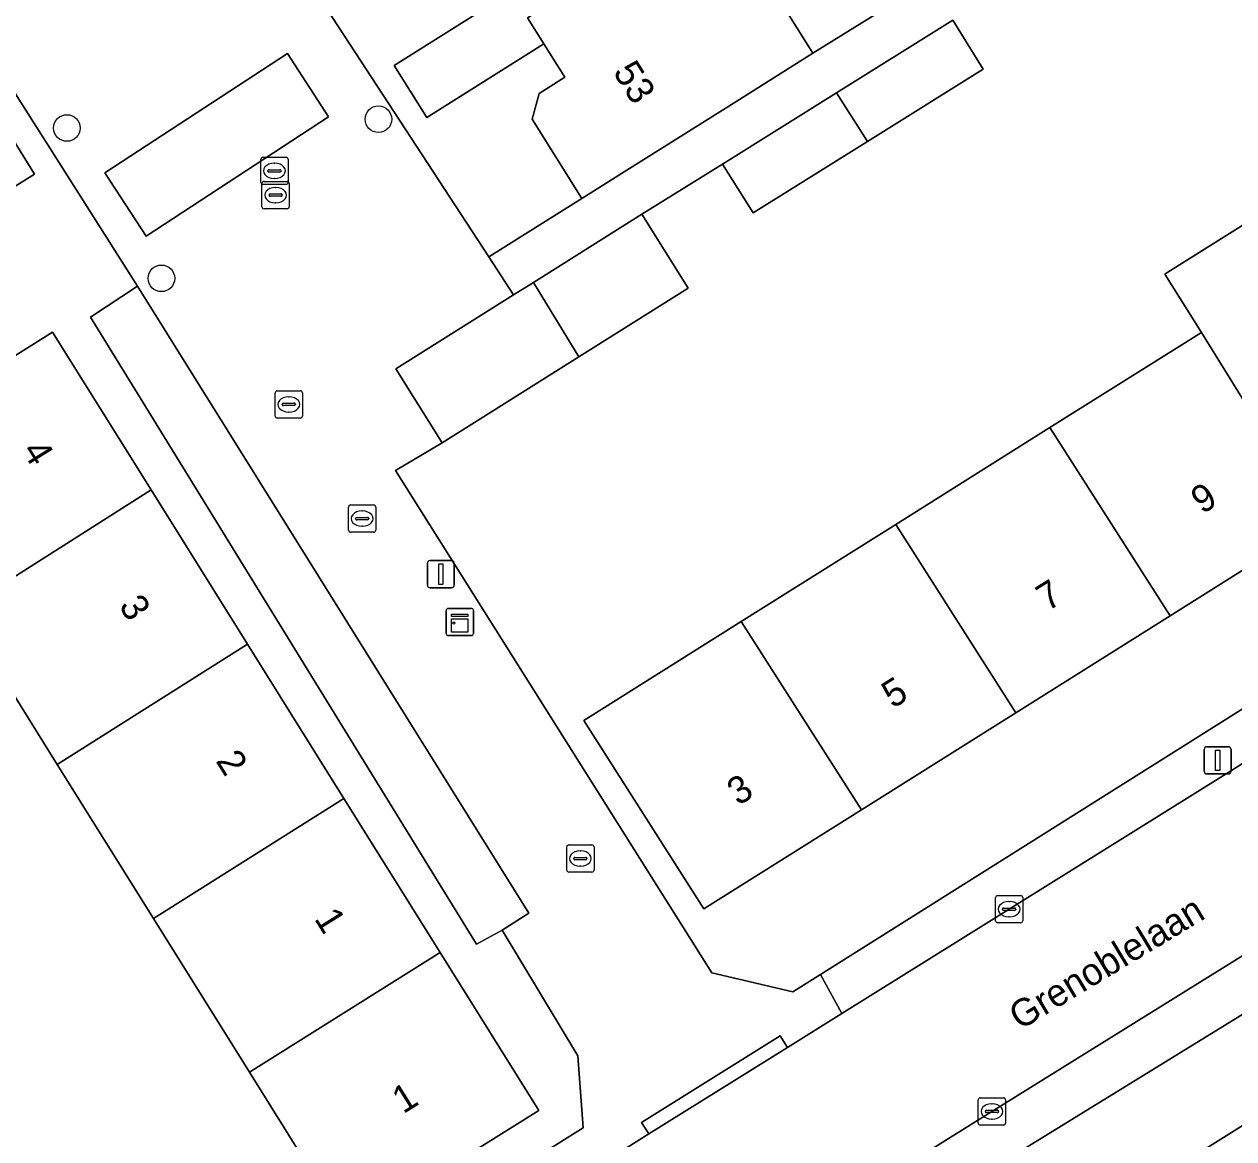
# Model space of a CAD drawing. Extents: x 158455 to 159797, y 387218 to 388672.
# Drawn here: x 158888.19 to 158932.65, y 387890.92 to 387931.87 of the extents above; entities that cross this region are included whole.
import ezdxf

# ---------------------------------------------------------------- set-up
doc = ezdxf.new("R2010")
doc.units = 0
for name, color, linetype in [('IMGEO_Boom', 7, 'Continuous'), ('IMGEO_Erf', 7, 'Continuous'), ('IMGEO_Kast', 7, 'Continuous'), ('IMGEO_Kolk', 7, 'Continuous'), ('IMGEO_Lichtmast', 7, 'Continuous'), ('IMGEO_Openbare_ruimte_label', 7, 'Continuous'), ('IMGEO_Pand', 7, 'Continuous'), ('IMGEO_Pand_nummerreeks', 7, 'Continuous'), ('IMGEO_Parkeervlak_open', 7, 'Continuous'), ('IMGEO_Rijbaan_lokaal_open', 7, 'Continuous'), ('IMGEO_Rioolput', 7, 'Continuous'), ('IMGEO_Voetpad_open', 7, 'Continuous')]:
    doc.layers.add(name, color=color, linetype=linetype)

msp = doc.modelspace()

# ---------------------------------------------------------------- linework, layer by layer
at = {"layer": 'IMGEO_Boom'}
for centre in [(158901.206, 387928.378), (158889.757, 387928.056), (158893.231, 387922.533)]:
    msp.add_circle(centre, 0.489, dxfattribs=at)
at = {"layer": 'IMGEO_Erf'}
for points in [[(158888.037, 387878.531), (158905.701, 387889.612), (158905.813, 387889.502), (158908.73, 387891.329), (158908.541, 387893.968), (158905.754, 387898.587), (158904.814, 387898.068), (158890.622, 387921.112), (158892.352, 387922.241), (158878.009, 387944.836)], [(158915.183, 387933.972), (158917.175, 387930.8), (158932.154, 387940.092)], [(158897.893, 387934.619), (158905.268, 387923.321), (158908.681, 387925.465), (158906.852, 387928.377), (158907.117, 387929.329), (158908.057, 387929.919), (158907.286, 387931.147), (158902.981, 387928.444), (158901.78, 387930.357), (158906.077, 387933.056)], [(158922.317, 387932.014), (158923.438, 387930.219), (158919.183, 387927.561), (158914.98, 387924.935), (158913.859, 387926.729), (158910.883, 387924.885), (158912.588, 387922.171), (158908.579, 387919.652), (158903.55, 387916.493), (158901.833, 387915.478), (158913.459, 387897.023), (158916.437, 387896.322), (158917.455, 387896.962), (158970.597, 387930.387), (158971.987, 387933.904)], [(158887.265, 387928.439), (158888.561, 387926.366), (158884.269, 387923.684)], [(158935.899, 387913.647), (158930.304, 387910.132), (158924.63, 387906.567), (158918.965, 387903.008), (158913.166, 387899.365), (158908.752, 387906.284), (158914.543, 387909.922), (158920.225, 387913.491), (158925.89, 387917.05), (158931.456, 387920.546), (158930.112, 387922.686), (158930.22, 387922.754), (158935.902, 387926.324)], [(158887.068, 387919.204), (158889.231, 387920.556), (158892.851, 387914.764), (158896.397, 387909.09), (158899.937, 387903.426), (158903.477, 387897.761), (158907.102, 387891.961), (158900.085, 387887.575), (158896.466, 387893.367), (158892.938, 387899.016), (158889.404, 387904.673), (158885.87, 387910.33)], [(158958.858, 387907.622), (158923.376, 387885.398), (158893.956, 387867.168), (158906.9, 387846.655)]]:
    msp.add_lwpolyline(points, dxfattribs=at)
at = {"layer": 'IMGEO_Kast'}
for p, q in [((158903.774, 387910.406), (158904.615, 387910.406)), ((158904.615, 387910.406), (158903.774, 387910.406)), ((158903.699, 387909.481), (158903.699, 387910.322)), ((158903.699, 387910.322), (158903.699, 387909.481)), ((158904.699, 387910.331), (158904.699, 387909.49)), ((158904.699, 387909.49), (158904.699, 387910.331)), ((158904.624, 387909.406), (158903.783, 387909.406)), ((158903.783, 387909.406), (158904.624, 387909.406))]:
    msp.add_line(p, q, dxfattribs=at)
for points in [[(158903.894, 387910.196), (158904.494, 387910.196), (158904.494, 387910.111), (158903.894, 387910.111), (158903.894, 387910.196)], [(158903.894, 387910.021), (158904.494, 387910.021), (158904.494, 387909.532), (158903.894, 387909.532), (158903.894, 387910.021)]]:
    msp.add_lwpolyline(points, dxfattribs=at)
msp.add_circle((158903.978, 387909.87), 0.0377, dxfattribs=at)
for centre, start, end in [((158903.777, 387910.328), 92.4484, 184.2845), ((158903.777, 387910.328), 92.4484, 184.2845), ((158904.621, 387910.328), 2.4484, 94.2845), ((158904.621, 387910.328), 2.4484, 94.2845), ((158903.777, 387909.484), 182.4484, 274.2845), ((158903.777, 387909.484), 182.4484, 274.2845), ((158904.621, 387909.484), 272.4484, 4.2845), ((158904.621, 387909.484), 272.4484, 4.2845)]:
    msp.add_arc(centre, 0.0779, start, end, dxfattribs=at)
at = {"layer": 'IMGEO_Kolk'}
for p, q in [((158896.927, 387925.165), (158896.927, 387926.017)), ((158897.002, 387926.091), (158897.854, 387926.091)), ((158897.928, 387926.017), (158897.928, 387925.165)), ((158897.186, 387925.585), (158897.186, 387925.597)), ((158897.624, 387925.548), (158897.226, 387925.548)), ((158897.229, 387925.634), (158897.627, 387925.634)), ((158897.415, 387925.871), (158897.44, 387925.871)), ((158897.67, 387925.597), (158897.67, 387925.585)), ((158897.854, 387925.091), (158897.002, 387925.091)), ((158897.438, 387925.311), (158897.413, 387925.311)), ((158900.109, 387913.28), (158900.109, 387914.132)), ((158900.184, 387914.206), (158901.036, 387914.206)), ((158900.597, 387913.986), (158900.622, 387913.986)), ((158901.11, 387914.132), (158901.11, 387913.28)), ((158900.368, 387913.7), (158900.368, 387913.712)), ((158900.806, 387913.663), (158900.408, 387913.663)), ((158900.411, 387913.749), (158900.809, 387913.749)), ((158900.852, 387913.712), (158900.852, 387913.7)), ((158901.036, 387913.206), (158900.184, 387913.206)), ((158900.62, 387913.426), (158900.595, 387913.426)), ((158908.13, 387900.791), (158908.13, 387901.643)), ((158908.205, 387901.717), (158909.057, 387901.717)), ((158908.618, 387901.497), (158908.643, 387901.497)), ((158909.131, 387901.643), (158909.131, 387900.791)), ((158908.389, 387901.211), (158908.389, 387901.223)), ((158908.827, 387901.174), (158908.429, 387901.174)), ((158908.432, 387901.26), (158908.83, 387901.26)), ((158908.873, 387901.223), (158908.873, 387901.211)), ((158909.057, 387900.717), (158908.205, 387900.717)), ((158908.641, 387900.937), (158908.616, 387900.937)), ((158923.888, 387898.93), (158923.888, 387899.782)), ((158923.963, 387899.856), (158924.815, 387899.856)), ((158924.889, 387899.782), (158924.889, 387898.93)), ((158924.147, 387899.35), (158924.147, 387899.362)), ((158924.585, 387899.313), (158924.187, 387899.313)), ((158924.19, 387899.399), (158924.588, 387899.399)), ((158924.376, 387899.636), (158924.401, 387899.636)), ((158924.631, 387899.362), (158924.631, 387899.35)), ((158924.815, 387898.856), (158923.963, 387898.856)), ((158924.399, 387899.076), (158924.374, 387899.076)), ((158923.255, 387891.5), (158923.255, 387892.352)), ((158923.33, 387892.426), (158924.182, 387892.426)), ((158923.743, 387892.206), (158923.768, 387892.206)), ((158924.256, 387892.352), (158924.256, 387891.5)), ((158923.514, 387891.92), (158923.514, 387891.932)), ((158923.952, 387891.883), (158923.554, 387891.883)), ((158923.557, 387891.969), (158923.955, 387891.969)), ((158923.998, 387891.932), (158923.998, 387891.92)), ((158924.182, 387891.426), (158923.33, 387891.426)), ((158923.766, 387891.646), (158923.741, 387891.646))]:
    msp.add_line(p, q, dxfattribs=at)
for points in [[(158896.927, 387925.165), (158896.927, 387926.017)], [(158897.002, 387926.091), (158897.854, 387926.091)], [(158897.928, 387926.017), (158897.928, 387925.165)], [(158897.854, 387925.091), (158897.002, 387925.091)], [(158900.109, 387913.28), (158900.109, 387914.132)], [(158900.184, 387914.206), (158901.036, 387914.206)], [(158901.11, 387914.132), (158901.11, 387913.28)], [(158901.036, 387913.206), (158900.184, 387913.206)], [(158908.13, 387900.791), (158908.13, 387901.643)], [(158908.205, 387901.717), (158909.057, 387901.717)], [(158909.131, 387901.643), (158909.131, 387900.791)], [(158909.057, 387900.717), (158908.205, 387900.717)], [(158923.888, 387898.93), (158923.888, 387899.782)], [(158923.963, 387899.856), (158924.815, 387899.856)], [(158924.889, 387899.782), (158924.889, 387898.93)], [(158924.815, 387898.856), (158923.963, 387898.856)], [(158923.255, 387891.5), (158923.255, 387892.352)], [(158923.33, 387892.426), (158924.182, 387892.426)], [(158924.256, 387892.352), (158924.256, 387891.5)], [(158924.182, 387891.426), (158923.33, 387891.426)]]:
    msp.add_lwpolyline(points, dxfattribs=at)
for centre, radius, start, end in [((158897.004, 387926.015), 0.0765, 91.552, 178.448), ((158897.004, 387926.015), 0.0765, 91.552, 178.448), ((158897.852, 387926.015), 0.0765, 1.552, 88.448), ((158897.852, 387926.015), 0.0765, 1.552, 88.448), ((158897.226, 387925.594), 0.0403, 85.8775, 175.7526), ((158897.223, 387925.584), 0.0366, 178.938, 274.7102), ((158897.627, 387925.591), 0.043, 264.8664, 352.4533), ((158897.631, 387925.596), 0.0386, 1.7309, 96.639), ((158897.004, 387925.167), 0.0765, 181.552, 268.448), ((158897.004, 387925.167), 0.0765, 181.552, 268.448), ((158897.852, 387925.167), 0.0765, 271.552, 358.448), ((158897.852, 387925.167), 0.0765, 271.552, 358.448), ((158900.186, 387914.13), 0.0765, 91.552, 178.448), ((158900.186, 387914.13), 0.0765, 91.552, 178.448), ((158901.034, 387914.13), 0.0765, 1.552, 88.448), ((158901.034, 387914.13), 0.0765, 1.552, 88.448), ((158900.408, 387913.709), 0.0403, 85.8775, 175.7526), ((158900.405, 387913.699), 0.0366, 178.938, 274.7102), ((158900.809, 387913.706), 0.043, 264.8664, 352.4533), ((158900.813, 387913.711), 0.0386, 1.7309, 96.639), ((158900.186, 387913.282), 0.0765, 181.552, 268.448), ((158900.186, 387913.282), 0.0765, 181.552, 268.448), ((158901.034, 387913.282), 0.0765, 271.552, 358.448), ((158901.034, 387913.282), 0.0765, 271.552, 358.448), ((158908.207, 387901.641), 0.0765, 91.552, 178.448), ((158908.207, 387901.641), 0.0765, 91.552, 178.448), ((158909.055, 387901.641), 0.0765, 1.552, 88.448), ((158909.055, 387901.641), 0.0765, 1.552, 88.448), ((158908.429, 387901.22), 0.0403, 85.8775, 175.7526), ((158908.426, 387901.21), 0.0366, 178.938, 274.7102), ((158908.83, 387901.217), 0.043, 264.8664, 352.4533), ((158908.834, 387901.222), 0.0386, 1.7309, 96.639), ((158908.207, 387900.793), 0.0765, 181.552, 268.448), ((158908.207, 387900.793), 0.0765, 181.552, 268.448), ((158909.055, 387900.793), 0.0765, 271.552, 358.448), ((158909.055, 387900.793), 0.0765, 271.552, 358.448), ((158923.965, 387899.78), 0.0765, 91.552, 178.448), ((158923.965, 387899.78), 0.0765, 91.552, 178.448), ((158924.813, 387899.78), 0.0765, 1.552, 88.448), ((158924.813, 387899.78), 0.0765, 1.552, 88.448), ((158924.187, 387899.359), 0.0403, 85.8775, 175.7526), ((158924.184, 387899.349), 0.0366, 178.938, 274.7102), ((158924.588, 387899.356), 0.043, 264.8664, 352.4533), ((158924.592, 387899.361), 0.0386, 1.7309, 96.639), ((158923.965, 387898.932), 0.0765, 181.552, 268.448), ((158923.965, 387898.932), 0.0765, 181.552, 268.448), ((158924.813, 387898.932), 0.0765, 271.552, 358.448), ((158924.813, 387898.932), 0.0765, 271.552, 358.448), ((158923.332, 387892.35), 0.0765, 91.552, 178.448), ((158923.332, 387892.35), 0.0765, 91.552, 178.448), ((158924.18, 387892.35), 0.0765, 1.552, 88.448), ((158924.18, 387892.35), 0.0765, 1.552, 88.448), ((158923.554, 387891.929), 0.0403, 85.8775, 175.7526), ((158923.551, 387891.919), 0.0366, 178.938, 274.7102), ((158923.955, 387891.926), 0.043, 264.8664, 352.4533), ((158923.959, 387891.931), 0.0386, 1.7309, 96.639), ((158923.332, 387891.502), 0.0765, 181.552, 268.448), ((158923.332, 387891.502), 0.0765, 181.552, 268.448), ((158924.18, 387891.502), 0.0765, 271.552, 358.448), ((158924.18, 387891.502), 0.0765, 271.552, 358.448)]:
    msp.add_arc(centre, radius, start, end, dxfattribs=at)
for centre, major_axis, ratio, start_param, end_param in [((158897.414, 387925.591), (-0.387, 0.002), 0.722429, 4.712389, 7.853982), ((158897.439, 387925.591), (-0.39, 0.002), 0.717154, 1.570796, 4.712389), ((158900.596, 387913.706), (-0.387, 0.002), 0.722429, 4.712389, 7.853982), ((158900.621, 387913.706), (-0.39, 0.002), 0.717154, 1.570796, 4.712389), ((158908.617, 387901.217), (-0.387, 0.002), 0.722429, 4.712389, 7.853982), ((158908.642, 387901.217), (-0.39, 0.002), 0.717154, 1.570796, 4.712389), ((158924.375, 387899.356), (-0.387, 0.002), 0.722429, 4.712389, 7.853982), ((158924.4, 387899.356), (-0.39, 0.002), 0.717154, 1.570796, 4.712389), ((158923.742, 387891.926), (-0.387, 0.002), 0.722429, 4.712389, 7.853982), ((158923.767, 387891.926), (-0.39, 0.002), 0.717154, 1.570796, 4.712389)]:
    msp.add_ellipse(centre, major_axis=major_axis, ratio=ratio, start_param=start_param, end_param=end_param, dxfattribs=at)
at = {"layer": 'IMGEO_Lichtmast'}
for p, q in [((158903.107, 387912.164), (158903.897, 387912.164)), ((158903.897, 387912.164), (158903.107, 387912.164)), ((158903.007, 387911.264), (158903.007, 387912.064)), ((158903.007, 387912.064), (158903.007, 387911.264)), ((158903.997, 387912.064), (158903.997, 387911.264)), ((158903.997, 387911.264), (158903.997, 387912.064)), ((158903.897, 387911.164), (158903.107, 387911.164)), ((158903.107, 387911.164), (158903.897, 387911.164)), ((158931.558, 387904.427), (158931.558, 387905.227)), ((158931.558, 387905.227), (158931.558, 387904.427)), ((158931.658, 387905.327), (158932.448, 387905.327)), ((158932.448, 387905.327), (158931.658, 387905.327)), ((158932.548, 387905.227), (158932.548, 387904.427)), ((158932.548, 387904.427), (158932.548, 387905.227)), ((158932.448, 387904.327), (158931.658, 387904.327)), ((158931.658, 387904.327), (158932.448, 387904.327))]:
    msp.add_line(p, q, dxfattribs=at)
for points in [[(158903.427, 387912.039), (158903.577, 387912.039), (158903.577, 387911.289), (158903.427, 387911.289), (158903.427, 387912.039)], [(158931.978, 387905.202), (158932.128, 387905.202), (158932.128, 387904.452), (158931.978, 387904.452), (158931.978, 387905.202)]]:
    msp.add_lwpolyline(points, dxfattribs=at)
for centre, start, end in [((158903.107, 387912.064), 90, 180), ((158903.107, 387912.064), 90, 180), ((158903.897, 387912.064), 0, 90), ((158903.897, 387912.064), 360, 90), ((158903.107, 387911.264), 180, 270), ((158903.107, 387911.264), 180, 270), ((158903.897, 387911.264), 270, 0), ((158903.897, 387911.264), 270, 0), ((158931.658, 387905.227), 90, 180), ((158931.658, 387905.227), 90, 180), ((158932.448, 387905.227), 0, 90), ((158932.448, 387905.227), 360, 90), ((158931.658, 387904.427), 180, 270), ((158931.658, 387904.427), 180, 270), ((158932.448, 387904.427), 270, 0), ((158932.448, 387904.427), 270, 0)]:
    msp.add_arc(centre, 0.1, start, end, dxfattribs=at)
at = {"layer": 'IMGEO_Pand'}
for points in [[(158905.108, 387939.168), (158903.05, 387937.875), (158906.077, 387933.056), (158901.78, 387930.357), (158902.981, 387928.444), (158907.286, 387931.147), (158906.684, 387932.102), (158913.558, 387936.559), (158910.028, 387942.18), (158905.179, 387939.06)], [(158915.183, 387933.972), (158917.722, 387935.618), (158916.06, 387938.181), (158913.558, 387936.559), (158906.684, 387932.102), (158907.286, 387931.147), (158908.057, 387929.919), (158907.117, 387929.329), (158906.852, 387928.377), (158908.681, 387925.465), (158910.24, 387926.444), (158914.475, 387929.104), (158917.175, 387930.8)], [(158918.045, 387929.345), (158919.183, 387927.561), (158923.438, 387930.219), (158922.317, 387932.014)], [(158876.634, 387920.312), (158883.637, 387924.697), (158884.269, 387923.684), (158888.561, 387926.366), (158887.265, 387928.439), (158882.975, 387925.758), (158880.056, 387930.434), (158873.089, 387925.984)], [(158918.045, 387929.345), (158913.859, 387926.729), (158914.98, 387924.935), (158919.183, 387927.561)], [(158941.237, 387919.847), (158940.307, 387919.261), (158935.902, 387926.324), (158930.22, 387922.754), (158930.112, 387922.686), (158931.456, 387920.546), (158934.51, 387915.616), (158934.619, 387915.684), (158934.667, 387915.714), (158939.265, 387918.603), (158942.443, 387913.544), (158944.417, 387914.784)], [(158908.579, 387919.652), (158912.588, 387922.171), (158910.883, 387924.885), (158906.904, 387922.386)], [(158908.579, 387919.652), (158906.904, 387922.386), (158906.177, 387921.929), (158901.845, 387919.208), (158903.55, 387916.493)], [(158889.231, 387920.556), (158887.068, 387919.204), (158887.139, 387919.095), (158882.265, 387916.1), (158882.412, 387915.865), (158885.87, 387910.33), (158892.851, 387914.764)], [(158931.456, 387920.546), (158925.89, 387917.05), (158930.304, 387910.132), (158935.899, 387913.647), (158934.619, 387915.684), (158934.51, 387915.616)], [(158930.304, 387910.132), (158925.89, 387917.05), (158920.225, 387913.491), (158924.63, 387906.567)], [(158885.87, 387910.33), (158889.404, 387904.673), (158896.397, 387909.09), (158892.851, 387914.764)], [(158918.965, 387903.008), (158924.63, 387906.567), (158920.225, 387913.491), (158914.543, 387909.922)], [(158918.965, 387903.008), (158914.543, 387909.922), (158908.752, 387906.284), (158913.166, 387899.365)], [(158892.938, 387899.016), (158899.937, 387903.426), (158896.397, 387909.09), (158889.404, 387904.673)], [(158892.938, 387899.016), (158896.466, 387893.367), (158903.477, 387897.761), (158899.937, 387903.426)], [(158903.477, 387897.761), (158896.466, 387893.367), (158900.085, 387887.575), (158907.102, 387891.961)]]:
    msp.add_lwpolyline(points, close=True, dxfattribs=at)
at = {"layer": 'IMGEO_Parkeervlak_open'}
msp.add_lwpolyline([(158906.737, 387899.206), (158892.352, 387922.241), (158890.622, 387921.112), (158904.814, 387898.068), (158905.754, 387898.587)], close=True, dxfattribs=at)
for points in [[(158949.967, 387908.21), (158923.719, 387891.905), (158908.07, 387882.149), (158905.083, 387880.287), (158898.003, 387875.873)], [(158900.843, 387875.718), (158940.243, 387899.97), (158948.74, 387905.373)]]:
    msp.add_lwpolyline(points, dxfattribs=at)
at = {"layer": 'IMGEO_Rijbaan_lokaal_open'}
for points in [[(158878.009, 387944.836), (158892.352, 387922.241), (158906.737, 387899.206), (158905.754, 387898.587), (158908.541, 387893.968), (158908.73, 387891.329), (158905.813, 387889.502), (158906.624, 387888.25), (158911.145, 387891.098), (158910.882, 387891.522), (158915.979, 387894.7), (158916.242, 387894.276), (158918.245, 387895.525), (158917.455, 387896.962), (158916.437, 387896.322), (158913.459, 387897.023), (158901.833, 387915.478), (158903.55, 387916.493), (158901.845, 387919.208), (158906.177, 387921.929), (158905.268, 387923.321), (158897.893, 387934.619), (158899.452, 387935.658), (158885.25, 387958.082)], [(158972.153, 387929.247), (158959.618, 387921.443), (158956.159, 387919.289), (158955.409, 387918.822), (158952.985, 387917.313), (158952.175, 387916.803), (158948.536, 387914.511), (158945.477, 387912.585), (158943.867, 387911.571), (158940.641, 387909.54), (158932.263, 387904.264), (158918.245, 387895.525), (158916.242, 387894.276), (158911.145, 387891.098), (158906.624, 387888.25), (158904.931, 387887.184), (158908.07, 387882.149), (158923.719, 387891.905), (158949.967, 387908.21), (158950.141, 387908.318), (158951.711, 387909.397)]]:
    msp.add_lwpolyline(points, dxfattribs=at)
for points in [[(158892.666, 387924.087), (158899.377, 387928.468), (158897.863, 387930.788), (158891.151, 387926.406)], [(158897.863, 387930.788), (158899.377, 387928.468), (158892.666, 387924.087), (158891.151, 387926.406)]]:
    msp.add_lwpolyline(points, close=True, dxfattribs=at)
at = {"layer": 'IMGEO_Rioolput'}
for p, q in [((158896.885, 387926.056), (158896.885, 387926.908)), ((158896.96, 387926.982), (158897.812, 387926.982)), ((158897.886, 387926.908), (158897.886, 387926.056)), ((158897.144, 387926.476), (158897.144, 387926.488)), ((158897.582, 387926.439), (158897.184, 387926.439)), ((158897.187, 387926.525), (158897.585, 387926.525)), ((158897.373, 387926.762), (158897.398, 387926.762)), ((158897.628, 387926.488), (158897.628, 387926.476)), ((158897.812, 387925.982), (158896.96, 387925.982)), ((158897.396, 387926.202), (158897.371, 387926.202)), ((158897.489, 387918.401), (158898.341, 387918.401)), ((158897.414, 387917.475), (158897.414, 387918.327)), ((158897.716, 387917.944), (158898.114, 387917.944)), ((158897.902, 387918.181), (158897.927, 387918.181)), ((158898.415, 387918.327), (158898.415, 387917.475)), ((158897.673, 387917.895), (158897.673, 387917.907)), ((158898.111, 387917.858), (158897.713, 387917.858)), ((158897.925, 387917.621), (158897.9, 387917.621)), ((158898.157, 387917.907), (158898.157, 387917.895)), ((158898.341, 387917.401), (158897.489, 387917.401))]:
    msp.add_line(p, q, dxfattribs=at)
for points in [[(158896.885, 387926.056), (158896.885, 387926.908)], [(158896.96, 387926.982), (158897.812, 387926.982)], [(158897.886, 387926.908), (158897.886, 387926.056)], [(158897.812, 387925.982), (158896.96, 387925.982)], [(158897.489, 387918.401), (158898.341, 387918.401)], [(158897.414, 387917.475), (158897.414, 387918.327)], [(158898.415, 387918.327), (158898.415, 387917.475)], [(158898.341, 387917.401), (158897.489, 387917.401)]]:
    msp.add_lwpolyline(points, dxfattribs=at)
for centre, radius, start, end in [((158896.962, 387926.906), 0.0765, 91.552, 178.448), ((158896.962, 387926.906), 0.0765, 91.552, 178.448), ((158897.81, 387926.906), 0.0765, 1.552, 88.448), ((158897.81, 387926.906), 0.0765, 1.552, 88.448), ((158897.184, 387926.485), 0.0403, 85.8775, 175.7526), ((158897.181, 387926.475), 0.0366, 178.938, 274.7102), ((158897.585, 387926.482), 0.043, 264.8664, 352.4533), ((158897.589, 387926.487), 0.0386, 1.7309, 96.639), ((158896.962, 387926.058), 0.0765, 181.552, 268.448), ((158896.962, 387926.058), 0.0765, 181.552, 268.448), ((158897.81, 387926.058), 0.0765, 271.552, 358.448), ((158897.81, 387926.058), 0.0765, 271.552, 358.448), ((158897.491, 387918.325), 0.0765, 91.552, 178.448), ((158897.491, 387918.325), 0.0765, 91.552, 178.448), ((158898.339, 387918.325), 0.0765, 1.552, 88.448), ((158898.339, 387918.325), 0.0765, 1.552, 88.448), ((158897.713, 387917.904), 0.0403, 85.8775, 175.7526), ((158898.118, 387917.906), 0.0386, 1.7309, 96.639), ((158897.491, 387917.477), 0.0765, 181.552, 268.448), ((158897.491, 387917.477), 0.0765, 181.552, 268.448), ((158897.71, 387917.894), 0.0366, 178.938, 274.7102), ((158898.114, 387917.901), 0.043, 264.8664, 352.4533), ((158898.339, 387917.477), 0.0765, 271.552, 358.448), ((158898.339, 387917.477), 0.0765, 271.552, 358.448)]:
    msp.add_arc(centre, radius, start, end, dxfattribs=at)
for centre, major_axis, ratio, start_param, end_param in [((158897.372, 387926.482), (-0.387, 0.002), 0.722429, 4.712389, 7.853982), ((158897.397, 387926.482), (-0.39, 0.002), 0.717154, 1.570796, 4.712389), ((158897.901, 387917.901), (-0.387, 0.002), 0.722429, 4.712389, 7.853982), ((158897.926, 387917.901), (-0.39, 0.002), 0.717154, 1.570796, 4.712389)]:
    msp.add_ellipse(centre, major_axis=major_axis, ratio=ratio, start_param=start_param, end_param=end_param, dxfattribs=at)
at = {"layer": 'IMGEO_Voetpad_open'}
for points in [[(158932.154, 387940.092), (158917.175, 387930.8), (158914.475, 387929.104), (158910.24, 387926.444), (158908.681, 387925.465), (158905.268, 387923.321), (158906.177, 387921.929), (158906.904, 387922.386), (158910.883, 387924.885), (158913.859, 387926.729), (158918.045, 387929.345), (158922.317, 387932.014)], [(158974.751, 387932.906), (158971.987, 387933.904), (158970.597, 387930.387), (158917.455, 387896.962), (158918.245, 387895.525), (158932.263, 387904.264), (158940.641, 387909.54), (158940.377, 387909.964), (158943.603, 387911.995), (158943.867, 387911.571), (158945.477, 387912.585), (158945.213, 387913.009), (158948.272, 387914.935), (158948.536, 387914.511), (158952.175, 387916.803), (158951.912, 387917.228), (158955.146, 387919.247), (158955.409, 387918.822), (158956.159, 387919.289), (158955.897, 387919.714), (158959.356, 387921.868), (158959.618, 387921.443), (158972.153, 387929.247)], [(158923.376, 387885.398), (158958.858, 387907.622), (158959.711, 387908.139)], [(158948.74, 387905.373), (158940.243, 387899.97), (158900.843, 387875.718)]]:
    msp.add_lwpolyline(points, dxfattribs=at)
msp.add_lwpolyline([(158916.242, 387894.276), (158915.979, 387894.7), (158910.882, 387891.522), (158911.145, 387891.098)], close=True, dxfattribs=at)

# ---------------------------------------------------------------- texts
at = {"layer": 'IMGEO_Openbare_ruimte_label'}
msp.add_text('Grenoblelaan', height=1, rotation=31.1308, dxfattribs=at).set_placement((158924.784, 387894.894))
at = {"layer": 'IMGEO_Pand_nummerreeks'}
for s, rotation, p in [('53', 302.1313, (158909.806, 387930.115)), ('4', 302.0052, (158888.085, 387916.202)), ('9', 32.1372, (158931.485, 387913.849)), ('7', 32.1391, (158925.8, 387910.279)), ('3', 302.0041, (158891.646, 387910.503)), ('5', 32.1391, (158920.117, 387906.708)), ('2', 302.0041, (158895.207, 387904.806)), ('3', 32.1391, (158914.434, 387903.138)), ('1', 302.0041, (158898.829, 387899.01)), ('1', 32.0076, (158902.12, 387891.819))]:
    msp.add_text(s, height=1, rotation=rotation, dxfattribs=at).set_placement(p)

doc.saveas('drawing.dxf')
